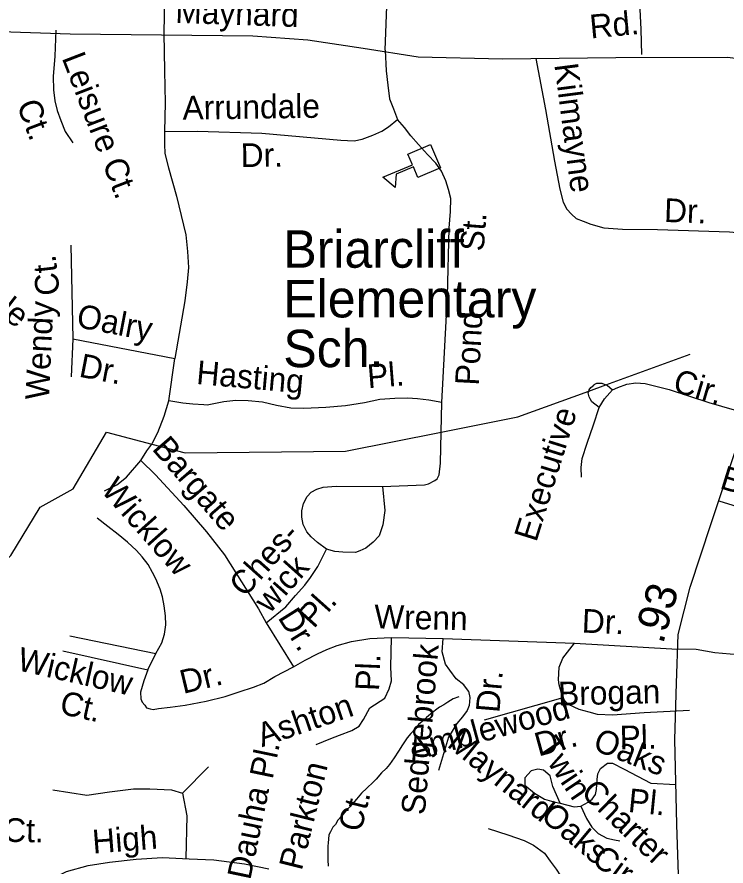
# Model space of a CAD drawing. Extents: x 2001466 to 2224147, y 644118 to 847247.
# Drawn here: x 2061602 to 2064444, y 732487 to 735889 of the extents above; entities that cross this region are included whole.
import ezdxf

# ---------------------------------------------------------------- set-up
doc = ezdxf.new("R2010")
doc.units = 0
for name, color, linetype in [('Exist Cultural Educational Facility Elementary CELL', 7, 'Continuous'), ('Exist Cultural Educational Facility Elementary Label', 7, 'Continuous'), ('Exist Hydrographic Misc Water Feature', 7, 'Continuous'), ('Exist Road Non-System Type 51', 7, 'Continuous'), ('Exist Road Non-System Type 51 Label', 7, 'Continuous'), ('Exist Road Secondary Mileage Hundredths English Label', 7, 'Continuous'), ('Exist Road Secondary Type 51 Attributed', 7, 'Continuous'), ('Exist Road Secondary Type 51 Label', 7, 'Continuous'), ('Exist Road Secondary Type 51 Undivided 4 Lane Attributed', 7, 'Continuous')]:
    doc.layers.add(name, color=color, linetype=linetype)

msp = doc.modelspace()

# ---------------------------------------------------------------- linework, layer by layer
at = {"layer": 'Exist Cultural Educational Facility Elementary CELL'}
msp.add_lwpolyline([(2063299, 735284.4), (2063208.9, 735246.2), (2063190.9, 735288.6), (2063121.8, 735259.2), (2063117.8, 735206.5), (2063068.8, 735247.2), (2063187.2, 735297.4), (2063169.2, 735339.8), (2063259.3, 735378)], close=True, dxfattribs=at)
at = {"layer": 'Exist Hydrographic Misc Water Feature'}
for p, q in [((2063963, 734415.5), (2064300.1, 734538.2)), ((2063894, 734390.3), (2063963, 734415.5))]:
    msp.add_line(p, q, dxfattribs=at)
for points in [[(2063302.2, 734225.8), (2063609.1, 734286.6), (2063894, 734390.3)], [(2060948.4, 732658.8), (2060996.1, 732732.3), (2061145, 733014.8), (2061237.1, 733140.8), (2061469, 733631.5), (2061577, 733731), (2061694.1, 733925.5), (2061827, 733998.2), (2061960.1, 734225.2), (2062141.9, 734178)], [(2062141.9, 734178), (2062276.1, 734143.3), (2062918.1, 734149.8), (2063302.2, 734225.8)], [(2063373.1, 733165.5), (2063350.9, 733157.5), (2063329, 733143.4), (2063313.4, 733133.2), (2063295.2, 733123.3), (2063279, 733111.2), (2063258.9, 733095.2), (2063242.9, 733083), (2063225.5, 733067), (2063211.5, 733054.9), (2063199, 733038.9), (2063181.2, 733018.9), (2063165.6, 733001), (2063157.6, 732988.9), (2063147.1, 732973), (2063131.3, 732947), (2063113.5, 732920.9), (2063095.4, 732894.8), (2063081.7, 732878.7), (2063063.5, 732860.7), (2063041.7, 732834.8), (2063030, 732822.8), (2063003.8, 732798.8), (2062983.5, 732778.7), (2062962.2, 732754.8), (2062935.9, 732724.7), (2062919.9, 732708.5), (2062904.3, 732688.5), (2062888.1, 732670.7), (2062878.3, 732654.4), (2062868.2, 732642.5), (2062858.4, 732624.5), (2062852.1, 732612.5), (2062850.4, 732594.5), (2062848.6, 732580.6), (2062848.2, 732566.4), (2062848.2, 732538.4), (2062848.2, 732512.5), (2062848.6, 732486.4)]]:
    msp.add_lwpolyline(points, dxfattribs=at)
at = {"layer": 'Exist Road Non-System Type 51'}
for p, q in [((2062196.3, 736185.8), (2062190.8, 735823.9)), ((2063077.5, 735755.8), (2063089.3, 736041.6)), ((2061817.5, 734975.5), (2061825.8, 734599.3)), ((2061825.8, 734599.3), (2061818.7, 734447.5)), ((2061825.8, 734599.3), (2062234.2, 734521)), ((2062210.7, 734351.5), (2062234.2, 734521)), ((2063302.2, 734225.8), (2063304.6, 734345.1)), ((2064415.5, 733950.6), (2064590.6, 733896.5)), ((2062600.5, 733461.4), (2062710.9, 733285.2)), ((2061813.4, 733409.5), (2062158, 733338.5)), ((2063103.1, 733403.2), (2063309.8, 733398.7)), ((2063309.8, 733398.7), (2063837.1, 733380.9)), ((2063837.1, 733380.9), (2064227.5, 733358.1)), ((2061786.2, 733350.1), (2062126.7, 733273.1)), ((2062126.7, 733273.1), (2062158, 733338.5)), ((2063790.2, 733161.7), (2063474.6, 733071.6))]:
    msp.add_line(p, q, dxfattribs=at)
for points in [[(2063738.2, 736376.3), (2064002.1, 736368.9), (2064054, 736367.9), (2064074, 736365.4), (2064083.8, 736355.2), (2064087.5, 736341.2), (2064085, 736315.2), (2064084, 736267.2), (2064084.4, 736191.2), (2064090.4, 736093.1), (2064097.4, 735947), (2064103.2, 735838.8), (2064105.2, 735738.8)], [(2061757.1, 735836.8), (2061753, 735732.9), (2061747.3, 735651), (2061748.2, 735597), (2061753.3, 735552.9), (2061762.5, 735514.7), (2061777.7, 735474.4), (2061794.8, 735430), (2061825.9, 735385.4)], [(2062190.8, 735823.9), (2062193.8, 735673.9), (2062195.2, 735545.8), (2062192.8, 735429.9)], [(2063077.5, 735755.8), (2063081.8, 735673.7), (2063088.6, 735615.6), (2063095.5, 735561.4), (2063110.7, 735521.1), (2063127.8, 735478.8)], [(2063682.2, 735722.3), (2063720.3, 735518.9), (2063756.4, 735311.9), (2063778.1, 735199.4), (2063791.1, 735147.2), (2063805.7, 735119.7), (2063824.3, 735099.6), (2063843, 735082.4), (2063871.6, 735070.9), (2063901.7, 735059.4), (2063954.8, 735045.1), (2064029.4, 735039.3), (2064169.9, 735037.9), (2064458.1, 735027.8), (2064708.6, 735005.6)], [(2062192.8, 735429.9), (2062324.8, 735431.2), (2062583.2, 735424.2), (2062900.1, 735395.5), (2062953.2, 735392.6), (2062986.1, 735399.8), (2063027.7, 735415.6), (2063065, 735431.4), (2063090.8, 735448.6), (2063127.8, 735478.8)], [(2063304.6, 734345.1), (2063327.3, 734770.6), (2063334.9, 735042.5), (2063340.3, 735110.4), (2063341.4, 735162.4), (2063332.1, 735198.6), (2063320.8, 735232.8), (2063303.6, 735271.2), (2063280.2, 735303.6), (2063247, 735338.3), (2063211.8, 735379), (2063180.5, 735413.7), (2063155.2, 735446.2), (2063127.8, 735478.8)], [(2062192.8, 735429.9), (2062193.8, 735379.9), (2062195, 735341.8), (2062209.8, 735285.5), (2062241.5, 735170.9), (2062259.9, 735094.5), (2062278.3, 735016.1), (2062285, 734950), (2062289.7, 734885.9), (2062284.5, 734828), (2062274.9, 734752.2), (2062234.2, 734521)], [(2063894, 734390.3), (2063895.7, 734395), (2063901.9, 734404.9), (2063914.1, 734414.6), (2063916.1, 734416.6), (2063926.2, 734422.4), (2063946.2, 734422), (2063963, 734415.5)], [(2063963, 734415.5), (2063968.1, 734413.5), (2063989.7, 734395.1)], [(2063989.7, 734395.1), (2064009.9, 734404.7), (2064046.2, 734417.9), (2064082.3, 734423.2), (2064120.2, 734420.4), (2064215.7, 734396.5), (2064374.7, 734345.2), (2064527.8, 734300.1)], [(2063936.2, 734324.2), (2063906.7, 734346.8), (2063898.9, 734358.9), (2063895.1, 734367), (2063891.4, 734383.1), (2063894, 734390.3)], [(2063936.2, 734324.2), (2063957, 734359.8), (2063989.7, 734395.1)], [(2062141.9, 734178), (2062145.3, 734182.8), (2062166.1, 734224.4), (2062191.5, 734289.8), (2062210.7, 734351.5)], [(2063304.6, 734345.1), (2063252.8, 734354.1), (2063206.9, 734359.1), (2063167, 734361.9), (2063117, 734360.9), (2063056.9, 734356.2), (2062994.6, 734343.4), (2062918.3, 734331), (2062840.2, 734324.6), (2062752.1, 734320.4), (2062700.1, 734321.4), (2062642.4, 734332.6), (2062586.6, 734345.8), (2062528.7, 734351), (2062478.7, 734352), (2062430.6, 734347), (2062364.4, 734334.3), (2062350.4, 734334.6), (2062306.4, 734337.5), (2062266.5, 734342.3), (2062210.7, 734351.5)], [(2063864.5, 734045.6), (2063863.3, 734083.7), (2063868, 734119.6), (2063887.3, 734181.2), (2063912.8, 734254.7), (2063936.2, 734324.2)], [(2063067.7, 734007.9), (2063235.9, 734014.5), (2063251.9, 734018.2), (2063276.2, 734031.7), (2063286.4, 734039.4), (2063294.7, 734055.3), (2063299.6, 734101.2), (2063302.2, 734225.8)], [(2062097.8, 734111.8), (2062122.6, 734151.2), (2062141.9, 734178)], [(2061952.2, 733991.2), (2062002.4, 734014.2), (2062040.4, 734044.9), (2062097.8, 734111.8)], [(2062097.8, 734111.8), (2062156.6, 734054.5), (2062270.2, 733932.2), (2062362, 733826.3), (2062434.1, 733734.9), (2062501.9, 733625.5), (2062569.7, 733518.1), (2062600.5, 733461.4)], [(2062842.6, 733756.5), (2062807.1, 733783.2), (2062781.6, 733805.8), (2062764, 733826.1), (2062748.6, 733856.4), (2062743.2, 733884.5), (2062743.7, 733910.5), (2062750.3, 733940.4), (2062764.9, 733968.1), (2062781.3, 733985.8), (2062803.5, 733997.3), (2062829.7, 734004.8), (2062881.8, 734009.7), (2063067.7, 734007.9)], [(2063067.7, 734007.9), (2063075.8, 733911.8), (2063068.6, 733853.9), (2063053.7, 733810.2), (2063029.2, 733784.7), (2063000.7, 733761.3), (2062976.4, 733749.8), (2062958.3, 733744.1), (2062908.3, 733745.2), (2062876.4, 733747.8), (2062842.6, 733756.5)], [(2062158, 733338.5), (2062182.9, 733382), (2062193.6, 733415.8), (2062198.4, 733453.7), (2062197.1, 733489.7), (2062191.9, 733529.8), (2062184.7, 733566), (2062175.3, 733596.1), (2062158.1, 733638.5), (2062144.6, 733662.8), (2062127.3, 733695.1), (2062103.9, 733725.6), (2062080.5, 733752.1), (2062045.1, 733784.8), (2062007.8, 733815.6), (2061966.4, 733848.4), (2061923.1, 733881.3)], [(2062600.5, 733461.4), (2062679.9, 733525.8), (2062718.8, 733571), (2062755.6, 733612.3), (2062778.3, 733643.8), (2062807.2, 733687.2), (2062842.6, 733756.5)], [(2062710.9, 733285.2), (2062757.5, 733312.2), (2062806, 733337.2), (2062844.4, 733354.5), (2062884.7, 733371.6), (2062943, 733386.4), (2063015.9, 733398.7), (2063103.1, 733403.2)], [(2062801.4, 732973.9), (2062859.5, 732998.5), (2062895.3, 733011.9), (2062944.4, 733029.8), (2062973.5, 733047.7), (2062991.4, 733074.5), (2063015.9, 733121.5), (2063076.3, 733159.5), (2063094.2, 733197.5), (2063103.1, 733228.8), (2063100.9, 733284.7), (2063103.1, 733403.2)], [(2063411.9, 733187.6), (2063393.4, 733213.3), (2063362, 733237.9), (2063336.7, 733272.4), (2063319.2, 733296.7), (2063306.2, 733345), (2063309.8, 733398.7)], [(2063790.2, 733161.7), (2063774.6, 733213.2), (2063772.3, 733233.3), (2063774.6, 733284.7), (2063790.2, 733320.5), (2063837.1, 733380.9)], [(2064227.5, 733358.1), (2064324.1, 733355.6), (2064398.7, 733342.7), (2064460.5, 733337.5), (2064516.9, 733335), (2064572.7, 733329.1)], [(2062126.7, 733273.1), (2062109.8, 733229.5), (2062096.8, 733183.7), (2062098.3, 733157.7), (2062104, 733143.6), (2062113.8, 733131.4), (2062121.6, 733121.2), (2062135.5, 733116.9), (2062147.4, 733114.7), (2062169.5, 733118.2), (2062215.6, 733123.3), (2062275.8, 733132.1), (2062360.1, 733148.3), (2062436.5, 733166.8), (2062492.9, 733185.6), (2062549.3, 733204.5), (2062591.6, 733219.6), (2062636.1, 733246.7), (2062710.9, 733285.2)], [(2063411.9, 733187.6), (2063416.9, 733162.7), (2063414.7, 733131), (2063406.5, 733110.5), (2063387.4, 733085.7), (2063364.6, 733059), (2063332.1, 733003.6), (2063292.1, 732870.1)], [(2064297.4, 733110.3), (2064116.4, 733101.4), (2063989.1, 733092.4), (2063928.7, 733094.6), (2063895.2, 733103.6), (2063855, 733114.8), (2063812.5, 733134.9), (2063799.1, 733148.3), (2063790.2, 733161.7)], [(2062265, 732779.8), (2062369.6, 732884.5)], [(2063861.6, 732727.6), (2063891.9, 732743), (2063908.1, 732754.7), (2063920.5, 732774.4), (2063924.9, 732794.3), (2063927.8, 732834.3), (2063930.2, 732856.2), (2063940.6, 732878), (2063969, 732900.1), (2063989.1, 732900.1), (2064036, 732875.5), (2064143.3, 732819.6), (2064243.1, 732813.6)], [(2063779, 732739.6), (2063750, 732806.6), (2063738.8, 732849.1), (2063712, 732871.5), (2063689.6, 732876), (2063662.8, 732869.3), (2063638.3, 732840.2), (2063638.3, 732811.1), (2063676.2, 732779.8), (2063716.5, 732755.2), (2063754.4, 732744), (2063779, 732739.6), (2063835.5, 732724.2), (2063861.6, 732727.6)], [(2061746, 732792.8), (2061881.2, 732771), (2061972.8, 732784.1), (2062068.7, 732797.2), (2062134.1, 732797.2), (2062221.3, 732792.8), (2062265, 732779.8)], [(2062265, 732779.8), (2062282.4, 732688.1), (2062278.5, 732517)], [(2063861.6, 732727.6), (2063884.5, 732677.2), (2063905.8, 732642.7), (2063931.3, 732618.2), (2063967, 732599.5), (2063996.8, 732592.9), (2064018.7, 732588.4)], [(2063490.3, 732638), (2063569.8, 732612.4), (2063635.3, 732589), (2063672.9, 732570.3), (2063716.3, 732539.4), (2063739.6, 732506.9), (2063762.9, 732474.4), (2063780.4, 732448.1), (2063797.8, 732419.7), (2063813.5, 732401.4), (2063825.2, 732391.1), (2063839.1, 732382.9), (2063867, 732378.3), (2063906.8, 732367.5), (2063922.6, 732359.2), (2063948.2, 732340.6), (2063969.8, 732318.2), (2063985.3, 732293.9), (2063996.6, 732259.6)], [(2061567.4, 732311.7), (2061623.9, 732351), (2061679.7, 732393.4), (2061728.9, 732427), (2061760.2, 732444.9), (2061800.4, 732465), (2061887.5, 732489.6), (2061972.4, 732503), (2062079.7, 732514.2), (2062184.7, 732520.9), (2062292, 732516.4), (2062390.3, 732511.9), (2062513.2, 732496.3), (2062611.5, 732476.2)]]:
    msp.add_lwpolyline(points, dxfattribs=at)
at = {"layer": 'Exist Road Secondary Type 51 Attributed'}
msp.add_lwpolyline([(2064738.9, 735683.9), (2064611.8, 735708.8), (2064449.3, 735726.5), (2064001.9, 735725.7), (2063548.1, 735720.9), (2063210.2, 735728.9), (2062989.7, 735763.5), (2062767.6, 735795.8), (2062547.2, 735811.9), (2061815, 735820.7), (2061377.3, 735835.2), (2060685.3, 735853.7), (2060474.5, 735866.6), (2060334.5, 735897.2), (2060217, 735945.5), (2060117.2, 736009.9), (2060040, 736087.2), (2059949.9, 736232.2), (2059798.6, 736435.9), (2059550.8, 736762.8), (2059362.5, 737006.8), (2059240.2, 737124.3), (2059068, 737262.8), (2058906.3, 737373.5)], dxfattribs=at)
at = {"layer": 'Exist Road Secondary Type 51 Undivided 4 Lane Attributed'}
msp.add_lwpolyline([(2064366.8, 730879.4), (2064330.1, 731201.9), (2064311.6, 731402.8), (2064293.1, 731637.1), (2064278.6, 731844.8), (2064270.6, 732073.1), (2064256.1, 732371.8), (2064247.3, 732653.2), (2064238.4, 732994.6), (2064245.7, 733220.4), (2064252.1, 733415.3), (2064300.4, 733605.3), (2064384.8, 733860.1), (2064507.1, 734228.9), (2064589.2, 734464.4), (2064654.4, 734678.6), (2064686.6, 734852.5), (2064711.5, 735026), (2064725.2, 735283.7), (2064728.4, 735548.2), (2064738.9, 735683.9)], dxfattribs=at)

# ---------------------------------------------------------------- texts
at = {"layer": 'Exist Cultural Educational Facility Elementary Label'}
for s, p in [('Briarcliff', (2062669.5, 734884.7)), ('Elementary', (2062669.5, 734685.5)), ('Sch.', (2062669.5, 734486.2))]:
    msp.add_text(s, height=150, dxfattribs=at).set_placement(p)
at = {"layer": 'Exist Road Non-System Type 51 Label'}
for s, rotation, p in [('Leisure Ct.', 291.0773, (2061780.5, 735725.5)), ('Kilmayne', 277.4112, (2063755.8, 735698.6)), ('Arrundale', 0.8169, (2062266, 735477.8)), ('Ct.', 290.627, (2061599.5, 735538.4)), ('Dr.', 0.8169, (2062499.2, 735287.7)), ('Dr.', 358.0543, (2064194.8, 735068.1)), (' St.', 85.4633, (2063469.3, 734913)), ('Arbuckle', 322.5732, (2061211.1, 734939.3)), ('Ct.', 96.6757, (2061774.3, 734778.5)), ('Wendy', 87.3196, (2061729.7, 734353.7)), ('Oalry', 349.1394, (2061836.3, 734647.4)), ('Pond', 86.9457, (2063452.6, 734411.1)), ('Dr.', 349.1394, (2061846.8, 734448.5)), ('Hasting', 354.8835, (2062318.5, 734419.2)), ('Pl.', 4.5384, (2063009.4, 734401.8)), ('Cir.', 343.5738, (2064226.2, 734389.9)), ('Executive', 72.638, (2063683.5, 733782.1)), ('Bargate', 310.9367, (2062139.8, 734157.6)), ('Brady', 342.8312, (2064415.2, 734002.2)), ('Wicklow', 311.5413, (2061935.1, 733990.4)), ('Ches-', 48.2293, (2062514.8, 733560)), ('wick', 48.2293, (2062614.7, 733495.7)), ('Pl.', 48.2293, (2062791.5, 733435.9)), ('Wrenn', 358.8288, (2063033.4, 733439.8)), ('Dr.', 302.06, (2062645.1, 733483)), ('Dr.', 357.5184, (2063864.7, 733423.1)), ('Wicklow', 347.2608, (2061598.4, 733272.8)), ('Sedgebrook', 85.3029, (2063236.6, 732689.9)), ('Pl.', 87.6361, (2063053, 733187.7)), ('Dr.', 13.5744, (2062268, 733176.7)), ('Dr.', 85.3029, (2063535.7, 733099.4)), ('Brogan', 1.3026, (2063772, 733130.6)), ('Ct.', 347.2608, (2061768.2, 733098.9)), ('Ashton', 18.9643, (2062584, 732963)), ('Amblewood', 15.3203, (2063185.7, 732906.2)), ('Pl.', 1.3026, (2064018.7, 732954.3)), ('Maynard', 321.1067, (2063321.5, 732968.9)), ('Dr.', 15.3203, (2063692.4, 732925.6)), ('Twin', 303.9595, (2063682.8, 732966.1)), ('Oaks', 338.6217, (2063905.9, 732954.7)), ('Pl.', 78.2401, (2062626.2, 732831.9)), ('Parkton', 76.0226, (2062743, 732466.1)), ('Charter', 316.1198, (2063857.8, 732776.7)), ('Dauha', 78.2401, (2062536.8, 732428.5)), ('Pl.', 354.287, (2064048.9, 732704.5)), ('Ct.', 76.0226, (2062980.6, 732619.6)), ('Oaks', 320.1718, (2063696.4, 732678.1)), ('Fifer Ct.', 358.9743, (2061256.7, 732589.8)), ('High', 4.446, (2061907.4, 732537.1)), ('Cir.', 323.7397, (2063900.1, 732502.3))]:
    msp.add_text(s, height=95, rotation=rotation, dxfattribs=at).set_placement(p)
at = {"layer": 'Exist Road Secondary Mileage Hundredths English Label'}
msp.add_text('.93', height=125, rotation=73.9158, dxfattribs=at).set_placement((2064191.2, 733373.7))
at = {"layer": 'Exist Road Secondary Type 51 Label'}
for s, rotation, p in [('Maynard', 357.9738, (2062235.6, 735866.2)), ('Rd.', 5.3943, (2063901.9, 735803))]:
    msp.add_text(s, height=95, rotation=rotation, dxfattribs=at).set_placement(p)

doc.saveas('drawing.dxf')
